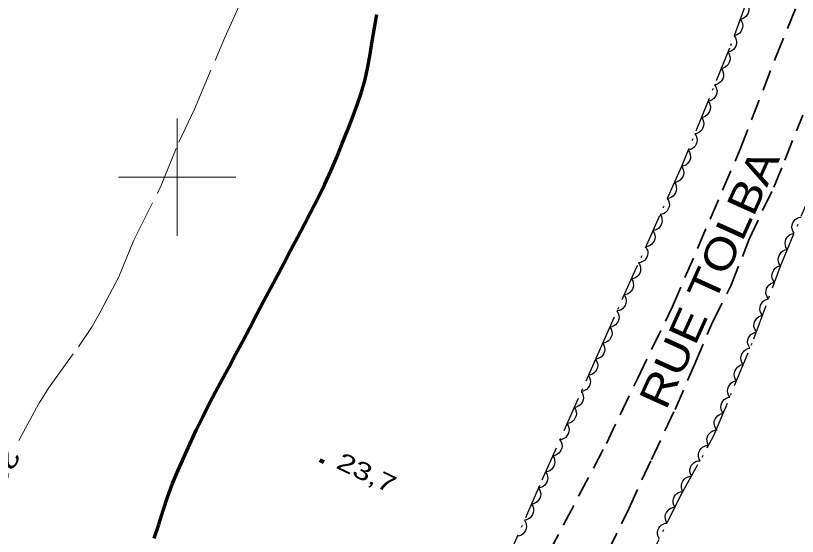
# Model space of a CAD drawing. Extents: x 356765 to 358572, y 5103174 to 5104650.
# Drawn here: x 357286.2 to 357352.9, y 5104269.4 to 5104313.8 of the extents above; entities that cross this region are included whole.
import ezdxf
from ezdxf.enums import TextEntityAlignment as Align

# ---------------------------------------------------------------- set-up
doc = ezdxf.new("R2010")
doc.units = 0
doc.header["$LTSCALE"] = 0.6
for name, pattern in [('DOT_DASHED', [7.7, 5, -1.2, 0.3, -1.2]), ('LONG_DASHED', [7.5, 6, -1.5]), ('MEDIUM_DASHED', [4.5, 3, -1.5])]:
    doc.linetypes.add(name, pattern=pattern)
for name, color, linetype, lineweight in [('2', 7, 'Continuous', 13), ('21', 7, 'Continuous', 53), ('22', 7, 'Continuous', 35), ('3', 7, 'Continuous', 140), ('44', 7, 'Continuous', 25), ('61', 7, 'Continuous', 13)]:
    doc.layers.add(name, color=color, linetype=linetype, lineweight=lineweight)

msp = doc.modelspace()

# ---------------------------------------------------------------- linework, layer by layer
at = {"layer": '2', "linetype": 'LONG_DASHED'}
msp.add_lwpolyline([(357286.51, 5104277.55), (357288.24, 5104280.75), (357289.04, 5104282.03), (357291.59, 5104285.55), (357292.75, 5104287.29), (357293.43, 5104288.44), (357295.05, 5104291.5), (357296.29, 5104294.59), (357298.56, 5104299.11), (357300.15, 5104302.98), (357301.5, 5104305.8), (357304.06, 5104311.92), (357306.6, 5104317.51)], dxfattribs=at)
at = {"layer": '21', "linetype": 'MEDIUM_DASHED', "lineweight": 35}
for points in [[(357297.22, 5104146.84), (357297.71, 5104167.63), (357298.23, 5104172.55), (357300.69, 5104190.54), (357301.71, 5104195.26), (357303, 5104201.43), (357304.21, 5104206.82), (357307.78, 5104218.42), (357310.08, 5104225.05), (357318.48, 5104243.49), (357321.78, 5104249.72), (357325.34, 5104256.17), (357329.14, 5104263.2), (357332.97, 5104270.43), (357336.61, 5104277.32), (357339.27, 5104282.88), (357342.23, 5104288.98), (357348.01, 5104302.38), (357351.02, 5104310.18), (357352.77, 5104314.46)], [(357311.3, 5104214.59), (357313.03, 5104219.5), (357314.68, 5104223.46), (357316.4, 5104227.22), (357318.46, 5104231.96), (357321.04, 5104237.28), (357322.21, 5104239.84), (357324.79, 5104244.97), (357327.13, 5104249.43), (357329.11, 5104253.71), (357331.42, 5104258.09), (357334.08, 5104263.12), (357336.69, 5104268.05), (357338.5, 5104271.75), (357340.44, 5104275.94), (357342.45, 5104280.2), (357344.13, 5104284.11), (357345.64, 5104287.65), (357347.21, 5104290.74), (357348.77, 5104294.72), (357350.86, 5104299.15), (357351.81, 5104301.45), (357353.34, 5104305.3)]]:
    msp.add_lwpolyline(points, dxfattribs=at)
at = {"layer": '22', "linetype": 'LONG_DASHED', "lineweight": 70}
for points in [[(357307.41, 5104289.48), (357308.58, 5104291.69), (357309.15, 5104292.76), (357309.7, 5104293.8), (357310.27, 5104294.87), (357310.84, 5104295.95), (357311.41, 5104297.05), (357312.01, 5104298.19), (357312.58, 5104299.36), (357313.11, 5104300.53), (357313.61, 5104301.72), (357314.08, 5104302.87), (357314.54, 5104303.99), (357314.96, 5104305.09), (357315.36, 5104306.17), (357315.73, 5104307.25), (357316.03, 5104308.32), (357316.27, 5104309.42), (357316.45, 5104310.49), (357316.64, 5104311.59), (357316.84, 5104312.72), (357317.03, 5104313.86)], [(357298.05, 5104269.24), (357298.44, 5104270.41), (357298.81, 5104271.59), (357299.18, 5104272.73), (357299.6, 5104273.9), (357300.1, 5104275.04), (357300.61, 5104276.18), (357301.13, 5104277.32), (357301.64, 5104278.45), (357302.17, 5104279.51), (357302.72, 5104280.62), (357303.29, 5104281.7), (357303.85, 5104282.76), (357304.44, 5104283.84), (357305.01, 5104284.94), (357305.6, 5104286.03), (357306.2, 5104287.16), (357306.8, 5104288.32), (357307.41, 5104289.48)]]:
    msp.add_lwpolyline(points, dxfattribs=at)
at = {"layer": '3'}
msp.add_line((357312.16, 5104275.89), (357312.52, 5104275.72), dxfattribs=at)
at = {"layer": '44', "linetype": 'DOT_DASHED'}
for points in [[(357351.75, 5104323.52), (357347.09, 5104311), (357343.01, 5104300.92), (357339.15, 5104292.28), (357336.06, 5104285.37), (357330.91, 5104273.73), (357328.76, 5104268.85), (357326.13, 5104263.45), (357315.58, 5104242.46), (357313.11, 5104237.36), (357309.91, 5104231.3), (357308.65, 5104229.06), (357307.23, 5104226.52), (357306.64, 5104225.48), (357305.89, 5104224.13), (357304.8, 5104222.19), (357303.34, 5104218.89), (357301.89, 5104214.2)], [(357310.51, 5104207.41), (357316.2, 5104219.07), (357319.54, 5104225.8), (357327.95, 5104243.76), (357330.96, 5104249.89), (357334.11, 5104255.56), (357339.77, 5104266.47), (357342.95, 5104272.9), (357345.77, 5104277.98), (357349.18, 5104286.24), (357351.43, 5104292.41), (357353.82, 5104298.11)]]:
    msp.add_lwpolyline(points, dxfattribs=at)
at = {"layer": '44'}
for points in [[(357348.53, 5104314.87), (357348.65, 5104314.7), (357348.72, 5104314.51), (357348.75, 5104314.35), (357348.73, 5104314.17), (357348.68, 5104313.99), (357348.59, 5104313.83), (357348.49, 5104313.7), (357348.35, 5104313.59), (357348.18, 5104313.51), (357348.01, 5104313.47)], [(357348.01, 5104313.47), (357348.13, 5104313.3), (357348.19, 5104313.1), (357348.23, 5104312.94), (357348.21, 5104312.77), (357348.16, 5104312.59), (357348.06, 5104312.42), (357347.97, 5104312.29), (357347.82, 5104312.19), (357347.66, 5104312.1), (357347.48, 5104312.06)], [(357347.48, 5104312.06), (357347.61, 5104311.89), (357347.67, 5104311.7), (357347.7, 5104311.53), (357347.68, 5104311.36), (357347.64, 5104311.18), (357347.54, 5104311.02), (357347.44, 5104310.88), (357347.3, 5104310.78), (357347.14, 5104310.7), (357346.96, 5104310.65)], [(357346.95, 5104310.66), (357347.07, 5104310.48), (357347.13, 5104310.29), (357347.15, 5104310.13), (357347.13, 5104309.95), (357347.08, 5104309.78), (357346.98, 5104309.61), (357346.88, 5104309.48), (357346.73, 5104309.38), (357346.56, 5104309.3), (357346.39, 5104309.27)], [(357346.39, 5104309.27), (357346.51, 5104309.09), (357346.56, 5104308.9), (357346.59, 5104308.74), (357346.57, 5104308.56), (357346.52, 5104308.39), (357346.41, 5104308.22), (357346.31, 5104308.09), (357346.17, 5104307.99), (357346, 5104307.91), (357345.83, 5104307.88)], [(357345.83, 5104307.88), (357345.94, 5104307.7), (357346, 5104307.51), (357346.03, 5104307.35), (357346.01, 5104307.17), (357345.95, 5104306.99), (357345.85, 5104306.83), (357345.75, 5104306.7), (357345.61, 5104306.6), (357345.44, 5104306.52), (357345.26, 5104306.49)], [(357345.26, 5104306.49), (357345.38, 5104306.31), (357345.44, 5104306.12), (357345.47, 5104305.96), (357345.44, 5104305.78), (357345.39, 5104305.6), (357345.29, 5104305.44), (357345.19, 5104305.31), (357345.04, 5104305.21), (357344.88, 5104305.13), (357344.7, 5104305.1)], [(357344.7, 5104305.1), (357344.82, 5104304.92), (357344.88, 5104304.73), (357344.9, 5104304.57), (357344.88, 5104304.39), (357344.83, 5104304.21), (357344.73, 5104304.05), (357344.63, 5104303.92), (357344.48, 5104303.82), (357344.31, 5104303.74), (357344.14, 5104303.71)], [(357344.14, 5104303.71), (357344.25, 5104303.53), (357344.31, 5104303.34), (357344.34, 5104303.17), (357344.32, 5104303), (357344.26, 5104302.82), (357344.16, 5104302.66), (357344.06, 5104302.53), (357343.92, 5104302.43), (357343.75, 5104302.35), (357343.57, 5104302.32)], [(357343.57, 5104302.32), (357343.69, 5104302.14), (357343.75, 5104301.95), (357343.78, 5104301.78), (357343.76, 5104301.61), (357343.7, 5104301.43), (357343.6, 5104301.27), (357343.5, 5104301.14), (357343.36, 5104301.04), (357343.19, 5104300.96), (357343.01, 5104300.92)], [(357343.01, 5104300.92), (357343.12, 5104300.75), (357343.17, 5104300.55), (357343.2, 5104300.39), (357343.17, 5104300.21), (357343.11, 5104300.04), (357343, 5104299.88), (357342.9, 5104299.75), (357342.75, 5104299.66), (357342.58, 5104299.59), (357342.4, 5104299.56)], [(357342.4, 5104299.56), (357342.51, 5104299.38), (357342.56, 5104299.18), (357342.58, 5104299.02), (357342.56, 5104298.84), (357342.5, 5104298.67), (357342.39, 5104298.51), (357342.28, 5104298.38), (357342.14, 5104298.29), (357341.97, 5104298.22), (357341.79, 5104298.19)], [(357341.79, 5104298.19), (357341.9, 5104298.01), (357341.95, 5104297.81), (357341.97, 5104297.65), (357341.94, 5104297.47), (357341.88, 5104297.3), (357341.78, 5104297.14), (357341.67, 5104297.01), (357341.52, 5104296.92), (357341.35, 5104296.85), (357341.18, 5104296.82)], [(357341.18, 5104296.82), (357341.29, 5104296.64), (357341.34, 5104296.44), (357341.36, 5104296.28), (357341.33, 5104296.1), (357341.27, 5104295.93), (357341.17, 5104295.77), (357341.06, 5104295.65), (357340.91, 5104295.55), (357340.74, 5104295.48), (357340.56, 5104295.45)], [(357352.61, 5104295.22), (357352.49, 5104295.4), (357352.44, 5104295.59), (357352.41, 5104295.75), (357352.44, 5104295.93), (357352.49, 5104296.1), (357352.6, 5104296.27), (357352.7, 5104296.39), (357352.84, 5104296.49), (357353.01, 5104296.57), (357353.19, 5104296.6)], [(357340.56, 5104295.45), (357340.67, 5104295.27), (357340.73, 5104295.07), (357340.75, 5104294.91), (357340.72, 5104294.74), (357340.66, 5104294.56), (357340.55, 5104294.4), (357340.45, 5104294.28), (357340.3, 5104294.18), (357340.13, 5104294.11), (357339.95, 5104294.08)], [(357352.03, 5104293.84), (357351.91, 5104294.01), (357351.86, 5104294.21), (357351.83, 5104294.37), (357351.86, 5104294.54), (357351.91, 5104294.72), (357352.02, 5104294.88), (357352.12, 5104295.01), (357352.26, 5104295.11), (357352.43, 5104295.18), (357352.61, 5104295.22)], [(357339.95, 5104294.08), (357340.06, 5104293.9), (357340.12, 5104293.7), (357340.14, 5104293.54), (357340.11, 5104293.37), (357340.05, 5104293.19), (357339.94, 5104293.03), (357339.84, 5104292.91), (357339.69, 5104292.81), (357339.52, 5104292.74), (357339.34, 5104292.71)], [(357351.45, 5104292.45), (357351.33, 5104292.63), (357351.28, 5104292.82), (357351.25, 5104292.99), (357351.28, 5104293.16), (357351.33, 5104293.34), (357351.44, 5104293.5), (357351.54, 5104293.63), (357351.68, 5104293.72), (357351.85, 5104293.8), (357352.03, 5104293.84)], [(357339.34, 5104292.71), (357339.45, 5104292.53), (357339.5, 5104292.33), (357339.52, 5104292.17), (357339.5, 5104292), (357339.44, 5104291.82), (357339.33, 5104291.66), (357339.23, 5104291.54), (357339.08, 5104291.44), (357338.91, 5104291.37), (357338.73, 5104291.34)], [(357350.93, 5104291.05), (357350.81, 5104291.21), (357350.74, 5104291.41), (357350.71, 5104291.57), (357350.73, 5104291.74), (357350.78, 5104291.92), (357350.87, 5104292.09), (357350.97, 5104292.22), (357351.11, 5104292.33), (357351.27, 5104292.41), (357351.45, 5104292.45)], [(357338.73, 5104291.34), (357338.84, 5104291.16), (357338.89, 5104290.96), (357338.91, 5104290.8), (357338.88, 5104290.63), (357338.82, 5104290.45), (357338.72, 5104290.29), (357338.61, 5104290.17), (357338.46, 5104290.07), (357338.29, 5104290), (357338.12, 5104289.97)], [(357350.42, 5104289.64), (357350.3, 5104289.81), (357350.23, 5104290), (357350.2, 5104290.16), (357350.21, 5104290.33), (357350.26, 5104290.51), (357350.36, 5104290.68), (357350.45, 5104290.81), (357350.59, 5104290.92), (357350.76, 5104291), (357350.93, 5104291.05)], [(357338.12, 5104289.97), (357338.23, 5104289.79), (357338.28, 5104289.59), (357338.3, 5104289.43), (357338.27, 5104289.26), (357338.21, 5104289.08), (357338.1, 5104288.92), (357338, 5104288.8), (357337.85, 5104288.7), (357337.68, 5104288.63), (357337.5, 5104288.6)], [(357349.9, 5104288.23), (357349.78, 5104288.4), (357349.72, 5104288.59), (357349.68, 5104288.75), (357349.7, 5104288.93), (357349.75, 5104289.1), (357349.84, 5104289.27), (357349.94, 5104289.4), (357350.08, 5104289.51), (357350.24, 5104289.59), (357350.42, 5104289.64)], [(357337.5, 5104288.6), (357337.61, 5104288.42), (357337.67, 5104288.23), (357337.69, 5104288.06), (357337.66, 5104287.89), (357337.6, 5104287.71), (357337.49, 5104287.55), (357337.39, 5104287.43), (357337.24, 5104287.33), (357337.07, 5104287.26), (357336.89, 5104287.23)], [(357349.39, 5104286.82), (357349.27, 5104286.99), (357349.2, 5104287.18), (357349.17, 5104287.34), (357349.19, 5104287.52), (357349.23, 5104287.69), (357349.33, 5104287.86), (357349.42, 5104287.99), (357349.56, 5104288.1), (357349.73, 5104288.18), (357349.9, 5104288.23)], [(357336.89, 5104287.23), (357337, 5104287.05), (357337.05, 5104286.86), (357337.08, 5104286.69), (357337.05, 5104286.52), (357336.99, 5104286.34), (357336.88, 5104286.18), (357336.78, 5104286.06), (357336.63, 5104285.96), (357336.46, 5104285.89), (357336.28, 5104285.86)], [(357348.84, 5104285.42), (357348.73, 5104285.6), (357348.67, 5104285.79), (357348.64, 5104285.95), (357348.67, 5104286.13), (357348.72, 5104286.3), (357348.82, 5104286.47), (357348.92, 5104286.6), (357349.07, 5104286.69), (357349.24, 5104286.77), (357349.41, 5104286.81)], [(357336.28, 5104285.86), (357336.39, 5104285.68), (357336.44, 5104285.49), (357336.46, 5104285.32), (357336.44, 5104285.15), (357336.38, 5104284.98), (357336.27, 5104284.82), (357336.17, 5104284.69), (357336.02, 5104284.6), (357335.85, 5104284.52), (357335.67, 5104284.49)], [(357348.27, 5104284.04), (357348.15, 5104284.21), (357348.1, 5104284.4), (357348.07, 5104284.57), (357348.09, 5104284.74), (357348.15, 5104284.92), (357348.25, 5104285.08), (357348.35, 5104285.21), (357348.5, 5104285.31), (357348.67, 5104285.39), (357348.84, 5104285.42)], [(357335.67, 5104284.49), (357335.78, 5104284.31), (357335.83, 5104284.12), (357335.86, 5104283.95), (357335.83, 5104283.78), (357335.77, 5104283.6), (357335.66, 5104283.44), (357335.56, 5104283.32), (357335.41, 5104283.22), (357335.24, 5104283.15), (357335.06, 5104283.12)], [(357347.7, 5104282.65), (357347.58, 5104282.82), (357347.52, 5104283.02), (357347.5, 5104283.18), (357347.52, 5104283.36), (357347.58, 5104283.53), (357347.68, 5104283.69), (357347.78, 5104283.82), (357347.93, 5104283.92), (357348.09, 5104284), (357348.27, 5104284.04)], [(357335.06, 5104283.12), (357335.17, 5104282.94), (357335.23, 5104282.74), (357335.25, 5104282.58), (357335.22, 5104282.41), (357335.16, 5104282.23), (357335.06, 5104282.07), (357334.95, 5104281.95), (357334.8, 5104281.85), (357334.63, 5104281.78), (357334.46, 5104281.75)], [(357347.13, 5104281.26), (357347.01, 5104281.44), (357346.95, 5104281.63), (357346.93, 5104281.79), (357346.95, 5104281.97), (357347, 5104282.14), (357347.11, 5104282.31), (357347.21, 5104282.44), (357347.35, 5104282.53), (357347.52, 5104282.61), (357347.7, 5104282.65)], [(357334.46, 5104281.75), (357334.57, 5104281.57), (357334.62, 5104281.37), (357334.64, 5104281.21), (357334.61, 5104281.04), (357334.55, 5104280.86), (357334.45, 5104280.7), (357334.35, 5104280.58), (357334.2, 5104280.48), (357334.03, 5104280.41), (357333.85, 5104280.37)], [(357346.55, 5104279.88), (357346.44, 5104280.05), (357346.38, 5104280.24), (357346.35, 5104280.41), (357346.38, 5104280.58), (357346.43, 5104280.76), (357346.53, 5104280.92), (357346.63, 5104281.05), (357346.78, 5104281.15), (357346.95, 5104281.23), (357347.13, 5104281.26)], [(357333.85, 5104280.37), (357333.96, 5104280.2), (357334.01, 5104280), (357334.04, 5104279.84), (357334.01, 5104279.66), (357333.95, 5104279.49), (357333.84, 5104279.33), (357333.74, 5104279.2), (357333.59, 5104279.11), (357333.42, 5104279.03), (357333.24, 5104279)], [(357345.98, 5104278.49), (357345.87, 5104278.66), (357345.81, 5104278.86), (357345.78, 5104279.02), (357345.8, 5104279.2), (357345.86, 5104279.37), (357345.96, 5104279.53), (357346.06, 5104279.66), (357346.21, 5104279.76), (357346.38, 5104279.84), (357346.55, 5104279.88)], [(357333.24, 5104279), (357333.35, 5104278.83), (357333.41, 5104278.63), (357333.43, 5104278.47), (357333.4, 5104278.29), (357333.34, 5104278.12), (357333.24, 5104277.96), (357333.13, 5104277.83), (357332.98, 5104277.74), (357332.81, 5104277.66), (357332.64, 5104277.63)], [(357345.31, 5104277.15), (357345.21, 5104277.34), (357345.18, 5104277.54), (357345.17, 5104277.7), (357345.22, 5104277.87), (357345.29, 5104278.04), (357345.41, 5104278.19), (357345.53, 5104278.31), (357345.68, 5104278.39), (357345.86, 5104278.45), (357346.04, 5104278.46)], [(357332.64, 5104277.63), (357332.75, 5104277.45), (357332.8, 5104277.26), (357332.82, 5104277.09), (357332.79, 5104276.92), (357332.73, 5104276.75), (357332.63, 5104276.59), (357332.52, 5104276.46), (357332.38, 5104276.36), (357332.21, 5104276.29), (357332.03, 5104276.26)], [(357344.58, 5104275.84), (357344.49, 5104276.03), (357344.45, 5104276.23), (357344.44, 5104276.39), (357344.49, 5104276.56), (357344.56, 5104276.73), (357344.68, 5104276.88), (357344.8, 5104277), (357344.95, 5104277.08), (357345.13, 5104277.13), (357345.31, 5104277.15)], [(357332.03, 5104276.26), (357332.14, 5104276.08), (357332.19, 5104275.89), (357332.21, 5104275.72), (357332.19, 5104275.55), (357332.13, 5104275.37), (357332.02, 5104275.21), (357331.92, 5104275.09), (357331.77, 5104274.99), (357331.6, 5104274.92), (357331.42, 5104274.89)], [(357343.85, 5104274.53), (357343.76, 5104274.71), (357343.72, 5104274.91), (357343.72, 5104275.08), (357343.76, 5104275.25), (357343.84, 5104275.42), (357343.96, 5104275.57), (357344.07, 5104275.68), (357344.23, 5104275.77), (357344.4, 5104275.82), (357344.58, 5104275.84)], [(357331.42, 5104274.89), (357331.53, 5104274.71), (357331.59, 5104274.51), (357331.61, 5104274.35), (357331.58, 5104274.18), (357331.52, 5104274), (357331.41, 5104273.84), (357331.31, 5104273.72), (357331.16, 5104273.62), (357330.99, 5104273.55), (357330.82, 5104273.52)], [(357343.13, 5104273.22), (357343.03, 5104273.4), (357343, 5104273.6), (357342.99, 5104273.77), (357343.03, 5104273.94), (357343.11, 5104274.11), (357343.23, 5104274.26), (357343.34, 5104274.37), (357343.5, 5104274.45), (357343.67, 5104274.51), (357343.85, 5104274.53)], [(357330.82, 5104273.52), (357330.93, 5104273.34), (357330.98, 5104273.14), (357331, 5104272.98), (357330.97, 5104272.81), (357330.92, 5104272.63), (357330.81, 5104272.47), (357330.71, 5104272.34), (357330.56, 5104272.25), (357330.39, 5104272.18), (357330.21, 5104272.14)], [(357342.45, 5104271.88), (357342.34, 5104272.06), (357342.3, 5104272.26), (357342.28, 5104272.42), (357342.32, 5104272.6), (357342.38, 5104272.77), (357342.5, 5104272.92), (357342.61, 5104273.04), (357342.76, 5104273.13), (357342.93, 5104273.2), (357343.11, 5104273.22)], [(357330.21, 5104272.14), (357330.32, 5104271.97), (357330.38, 5104271.77), (357330.4, 5104271.61), (357330.37, 5104271.43), (357330.31, 5104271.26), (357330.2, 5104271.1), (357330.1, 5104270.97), (357329.95, 5104270.88), (357329.78, 5104270.8), (357329.61, 5104270.77)], [(357341.78, 5104270.53), (357341.68, 5104270.72), (357341.63, 5104270.91), (357341.62, 5104271.08), (357341.65, 5104271.25), (357341.72, 5104271.42), (357341.83, 5104271.58), (357341.94, 5104271.7), (357342.09, 5104271.79), (357342.27, 5104271.85), (357342.45, 5104271.88)], [(357329.61, 5104270.77), (357329.72, 5104270.59), (357329.77, 5104270.4), (357329.79, 5104270.23), (357329.77, 5104270.06), (357329.71, 5104269.89), (357329.6, 5104269.73), (357329.5, 5104269.6), (357329.35, 5104269.5), (357329.18, 5104269.43), (357329, 5104269.4)], [(357341.12, 5104269.19), (357341.01, 5104269.37), (357340.97, 5104269.57), (357340.95, 5104269.73), (357340.99, 5104269.91), (357341.06, 5104270.08), (357341.17, 5104270.23), (357341.28, 5104270.36), (357341.43, 5104270.44), (357341.6, 5104270.51), (357341.78, 5104270.53)]]:
    msp.add_lwpolyline(points, dxfattribs=at)
at = {"layer": '61'}
for p, q in [((357300, 5104295), (357300, 5104305)), ((357295, 5104300), (357305, 5104300))]:
    msp.add_line(p, q, dxfattribs=at)

# ---------------------------------------------------------------- texts
at = {"layer": '2', "width": 1.5}
msp.add_text('23', height=1.5, rotation=239.192, dxfattribs=at).set_placement((357284.6208, 5104275.6291), align=Align.CENTER)
at = {"layer": '21', "width": 1.2}
msp.add_text('RUE TOLBA', height=2.6, rotation=65.634, dxfattribs=at).set_placement((357341.67, 5104280.07))
at = {"layer": '3', "width": 1.35}
msp.add_text('23,7   ', height=1.5, rotation=334.619, dxfattribs=at).set_placement((357313.46, 5104275.26))

doc.saveas('drawing.dxf')
